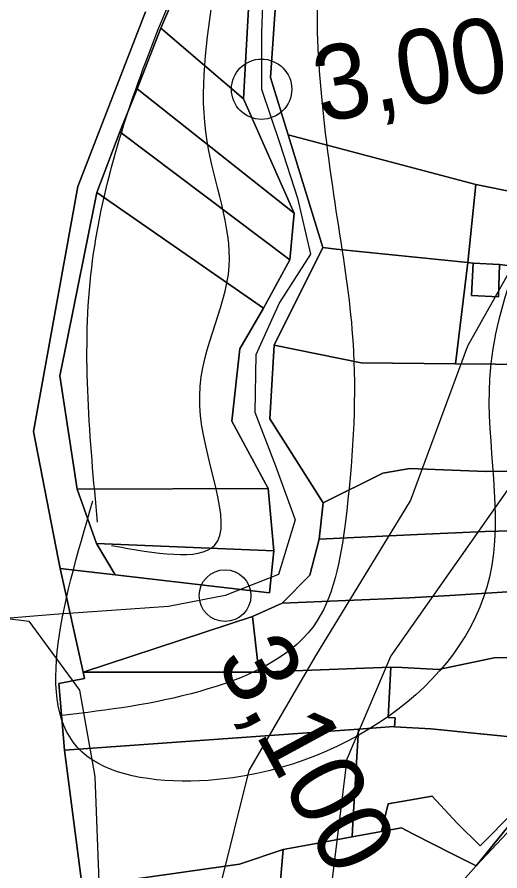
# Model space of a CAD drawing. Extents: x -510989 to -501240, y -1184665 to -1176089.
# Drawn here: x -504840.5 to -504756.4, y -1182308.5 to -1182159.8 of the extents above; entities that cross this region are included whole.
import ezdxf

# ---------------------------------------------------------------- set-up
doc = ezdxf.new("R2010")
doc.units = 0
for name, color, linetype in [('ostatni_plocha_x_draha', 7, 'Continuous'), ('ostatni_plocha_x_ostatni_komunikace', 7, 'Continuous'), ('ostatni_plocha_x_silnice', 7, 'Continuous'), ('STAV_zaplavove_uzemi', 7, 'Continuous'), ('trasovani_toku', 7, 'Continuous'), ('trvaly_travni_porost', 7, 'Continuous'), ('vodni_plocha_x_vodni_tok_v_koryt_prir_n_upr', 7, 'Continuous'), ('vrstevnice_01', 7, 'Continuous'), ('vrstevnice_02', 7, 'Continuous'), ('zahrada', 7, 'Continuous'), ('zastavena_plocha_a_nadvori', 7, 'Continuous')]:
    doc.layers.add(name, color=color, linetype=linetype)

msp = doc.modelspace()

# ---------------------------------------------------------------- linework, layer by layer
at = {"layer": 'ostatni_plocha_x_draha'}
msp.add_lwpolyline([(-504818.09, -1182158.83), (-504829.87, -1182189.28), (-504837.58, -1182231.95), (-504833.33, -1182254.08), (-504832.95, -1182255.81), (-504828.96, -1182273.83), (-504828.71, -1182274.97), (-504833.19, -1182275.82), (-504832.22, -1182287.45), (-504829.16, -1182311.19), (-504827.78, -1182318.57), (-504818.47, -1182369.92), (-504825.21, -1182377.61), (-504825.27, -1182384.49), (-504825.8, -1182395.57), (-504822.32, -1182398.72), (-504811.75, -1182408.26), (-504817.08, -1182415.24), (-504816.58, -1182438.27), (-504816.44, -1182444.56), (-504814.64, -1182480.22)], dxfattribs=at)
at = {"layer": 'ostatni_plocha_x_ostatni_komunikace'}
msp.add_lwpolyline([(-504804.88, -1182137.1), (-504815.47, -1182161.68), (-504819.56, -1182172.23), (-504822.57, -1182179.77), (-504826.57, -1182190.32), (-504832.12, -1182217.73), (-504833.01, -1182222.27), (-504830, -1182241.97), (-504826.67, -1182251.43), (-504823.42, -1182256.92), (-504832.95, -1182255.81), (-504833.33, -1182254.08), (-504837.58, -1182231.95), (-504829.87, -1182189.28), (-504818.09, -1182158.83)], dxfattribs=at)
at = {"layer": 'ostatni_plocha_x_silnice'}
for points in [[(-504766.11, -1182313.77), (-504760.55, -1182307.61), (-504749.86, -1182296.14), (-504746.43, -1182292.4), (-504737.71, -1182282.64), (-504734.35, -1182278.85), (-504728.65, -1182272.06), (-504708.46, -1182247.87), (-504697.85, -1182235.08), (-504692.31, -1182228.28), (-504686.08, -1182220.29), (-504681.44, -1182213.79), (-504676.25, -1182205.38), (-504672.53, -1182198), (-504670.11, -1182192.37), (-504668.31, -1182187.63), (-504666.07, -1182180.74), (-504664.83, -1182175.8), (-504663.05, -1182167.12), (-504660.74, -1182161.27), (-504660.37, -1182149.27)], [(-504749.86, -1182296.14), (-504760.55, -1182307.61), (-504748.02, -1182292.13)]]:
    msp.add_lwpolyline(points, dxfattribs=at)
at = {"layer": 'STAV_zaplavove_uzemi'}
for points in [[(-504826.46, -1182247.73), (-504827.62, -1182204.68), (-504817.15, -1182165.12), (-504791.55, -1182113.93), (-504727.56, -1182034.81), (-504708.94, -1182017.35), (-504669.38, -1181991.76), (-504649.6, -1181961.5), (-504628.66, -1181917.29), (-504601.9, -1181867.26), (-504597.24, -1181809.08), (-504585.16, -1181766.79), (-504596.8, -1181741.4), (-504604.2, -1181726.59), (-504633.82, -1181658.9), (-504646.51, -1181600.72), (-504660.26, -1181556.29), (-504751.04, -1181459.08), (-504798.4, -1181384.84), (-504826.55, -1181347.73), (-504862.39, -1181315.73), (-504866.23, -1181265.81), (-504862.39, -1181205.66), (-504853.43, -1181164.7), (-504793.92, -1181116.47), (-504755.84, -1181064.64), (-504725.17, -1181018.1), (-504649.01, -1180947.23), (-504594, -1180900.69), (-504545.35, -1180879.53), (-504377.38, -1180832.83), (-504317.01, -1180808.36), (-504368.93, -1180802.59), (-504426.63, -1180826.63), (-504542.02, -1180859.32)], [(-504547.82, -1181597.63), (-504529.08, -1181677.7), (-504510.34, -1181762.87), (-504510.34, -1181805.46), (-504503.52, -1181848.05), (-504522.26, -1181902.56), (-504557.31, -1181989.81), (-504582.91, -1182010.28), (-504608.51, -1182029.48), (-504618.75, -1182071.72), (-504632.83, -1182096.04), (-504648.18, -1182115.24), (-504664.82, -1182122.91), (-504685.3, -1182130.59), (-504727.54, -1182144.67), (-504745.46, -1182181.79), (-504758.25, -1182222.75), (-504758.25, -1182257.3), (-504807.19, -1182292.7), (-504828.34, -1182288.47), (-504827.28, -1182244.04)], [(-504574.97, -1181692.93), (-504558.07, -1181754.88), (-504562.29, -1181804.15), (-504563.7, -1181856.24), (-504570.74, -1181913.97), (-504583.41, -1181961.83), (-504617.2, -1182002.66), (-504652.4, -1182051.94), (-504665.07, -1182080.1), (-504696.04, -1182099.81), (-504738.28, -1182108.25), (-504752.36, -1182122.33), (-504767.85, -1182144.86), (-504780.52, -1182142.04), (-504787.55, -1182173.02), (-504781.92, -1182218.07), (-504783.33, -1182247.63), (-504788.96, -1182265.94), (-504808.67, -1182277.2), (-504832.61, -1182281.42)], [(-504824.03, -1182251.79), (-504806.11, -1182251.79), (-504808.67, -1182227.48), (-504803.55, -1182203.16), (-504807.39, -1182181.4), (-504806.11, -1182154.52), (-504795.88, -1182126.36), (-504783.08, -1182119.97), (-504770.28, -1182113.56), (-504754.92, -1182091.81), (-504726.76, -1182079.01), (-504689.64, -1182070.05), (-504667.89, -1182041.89), (-504634.61, -1181997.1), (-504615.41, -1181959.98), (-504602.61, -1181927.98), (-504596.21, -1181880.63), (-504594.68, -1181823.86), (-504583.41, -1181774.59), (-504590.45, -1181740.8), (-504600.31, -1181726.72)]]:
    msp.add_spline(points, degree=3, dxfattribs=at)
at = {"layer": 'trasovani_toku'}
for p, q in [((-504797.57, -1182152.33), (-504797.94, -1182162.32)), ((-504797.94, -1182162.32), (-504797.92, -1182172.32)), ((-504797.92, -1182172.32), (-504794.74, -1182181.8)), ((-504794.74, -1182181.8), (-504791.66, -1182191.32)), ((-504791.66, -1182191.32), (-504789.4, -1182201.06)), ((-504789.4, -1182201.06), (-504794.78, -1182209.49)), ((-504794.78, -1182209.49), (-504798.94, -1182218.58)), ((-504798.94, -1182218.58), (-504799.1, -1182228.58)), ((-504799.1, -1182228.58), (-504795.5, -1182237.91)), ((-504795.5, -1182237.91), (-504792.06, -1182247.3)), ((-504792.06, -1182247.3), (-504794.96, -1182256.87)), ((-504794.96, -1182256.87), (-504804.27, -1182260.52)), ((-504804.27, -1182260.52), (-504814.09, -1182262.41)), ((-504824.06, -1182263.12), (-504834.04, -1182263.83)), ((-504814.09, -1182262.41), (-504824.06, -1182263.12)), ((-504834.04, -1182263.83), (-504844, -1182264.64))]:
    msp.add_line(p, q, dxfattribs=at)
for centre, radius in [((-504797.92, -1182172.32), 5.25), ((-504804.27, -1182260.52), 4.5)]:
    msp.add_circle(centre, radius, dxfattribs=at)
at = {"layer": 'trvaly_travni_porost'}
for points in [[(-504793.26, -1182112.23), (-504779.73, -1182122.83), (-504769.89, -1182130.23), (-504782.59, -1182127.22), (-504790.34, -1182129.48), (-504796.78, -1182140.31), (-504799.68, -1182148.82), (-504801.08, -1182173.98), (-504815.47, -1182161.68), (-504804.88, -1182137.1)], [(-504819.56, -1182172.23), (-504815.47, -1182161.68), (-504801.08, -1182173.98), (-504792.25, -1182193.9)], [(-504822.57, -1182179.77), (-504819.56, -1182172.23), (-504792.25, -1182193.9), (-504792.98, -1182202.05)], [(-504826.57, -1182190.32), (-504822.57, -1182179.77), (-504792.98, -1182202.05), (-504797.61, -1182210.46)], [(-504826.57, -1182190.32), (-504797.61, -1182210.46), (-504801.69, -1182217.53), (-504803.1, -1182230.12), (-504796.75, -1182241.85), (-504830, -1182241.97), (-504833.01, -1182222.27), (-504832.12, -1182217.73)], [(-504830, -1182241.97), (-504796.75, -1182241.85), (-504795.78, -1182252.73), (-504826.67, -1182251.43)], [(-504795.78, -1182252.73), (-504796.53, -1182260.05), (-504823.42, -1182256.92), (-504826.67, -1182251.43)]]:
    msp.add_lwpolyline(points, close=True, dxfattribs=at)
at = {"layer": 'vodni_plocha_x_vodni_tok_v_koryt_prir_n_upr'}
msp.add_lwpolyline([(-504794.87, -1182148.24), (-504796.39, -1182170.3), (-504793.27, -1182180.29), (-504787.25, -1182199.87), (-504795.75, -1182216.93), (-504796.5, -1182229.75), (-504787.17, -1182244.36), (-504787.92, -1182250.71), (-504789.54, -1182256.96), (-504794.33, -1182261.82), (-504799.48, -1182264.16), (-504828.96, -1182273.83), (-504832.95, -1182255.81), (-504823.42, -1182256.92), (-504796.53, -1182260.05), (-504795.78, -1182252.73), (-504796.75, -1182241.85), (-504803.1, -1182230.12), (-504801.69, -1182217.53), (-504797.61, -1182210.46), (-504792.98, -1182202.05), (-504792.25, -1182193.9), (-504801.08, -1182173.98), (-504799.68, -1182148.82)], dxfattribs=at)
at = {"layer": 'vrstevnice_01'}
msp.add_lwpolyline([(-504613, -1182249), (-504624, -1182240), (-504631.5, -1182236), (-504635.5, -1182235), (-504645.59, -1182237), (-504660, -1182236), (-504685.91, -1182232), (-504692.59, -1182225), (-504698.41, -1182222), (-504710.5, -1182217), (-504718.81, -1182216), (-504728.81, -1182218), (-504737, -1182223), (-504749.41, -1182234), (-504775.41, -1182271), (-504783.09, -1182289), (-504788.69, -1182335)], dxfattribs=at)
at = {"layer": 'vrstevnice_02'}
msp.add_lwpolyline([(-504846.31, -1182264), (-504838.41, -1182265), (-504829.59, -1182277), (-504826.91, -1182292), (-504825.81, -1182321), (-504824.91, -1182325), (-504823.59, -1182345), (-504819.91, -1182358), (-504818.59, -1182360), (-504816.59, -1182361), (-504814, -1182361), (-504811.41, -1182357), (-504808.41, -1182347), (-504805.81, -1182325), (-504805.31, -1182312), (-504800.09, -1182291), (-504788.5, -1182271), (-504772, -1182244), (-504762, -1182217), (-504739.59, -1182177), (-504729.91, -1182168), (-504722.41, -1182163), (-504714, -1182160), (-504701.69, -1182158)], dxfattribs=at)
at = {"layer": 'zahrada'}
for points in [[(-504791.97, -1182139.62), (-504743.64, -1182161.96), (-504731.77, -1182165.83), (-504731.55, -1182165.9), (-504716.35, -1182169.88), (-504721.13, -1182181.96), (-504723.8, -1182196.37), (-504760.65, -1182188.91), (-504793.27, -1182180.29), (-504796.39, -1182170.3), (-504794.87, -1182148.24)], [(-504793.27, -1182180.29), (-504760.65, -1182188.91), (-504762, -1182202.53), (-504784.94, -1182200.19), (-504787.25, -1182199.87)], [(-504723.8, -1182196.37), (-504686.3, -1182208.31), (-504692.84, -1182218.37), (-504703.44, -1182213.28), (-504716.62, -1182208.58), (-504733.56, -1182206.02), (-504742.16, -1182204.72), (-504743.78, -1182204.47), (-504756.51, -1182202.84), (-504761.12, -1182202.62), (-504762, -1182202.53), (-504760.65, -1182188.91)], [(-504787.25, -1182199.87), (-504784.94, -1182200.19), (-504762, -1182202.53), (-504764.17, -1182220.16), (-504780.58, -1182219.97), (-504795.75, -1182216.93)], [(-504780.58, -1182219.97), (-504764.17, -1182220.16), (-504743.38, -1182220.33), (-504744.79, -1182230.59), (-504745.93, -1182238.92), (-504751.83, -1182238.86), (-504758.81, -1182238.89), (-504758.87, -1182238.89), (-504772.09, -1182238.39), (-504776.79, -1182239.17), (-504787.17, -1182244.36), (-504796.5, -1182229.75), (-504795.75, -1182216.93)], [(-504799.48, -1182264.16), (-504798.37, -1182273.87), (-504828.96, -1182273.83)], [(-504798.37, -1182273.87), (-504775.44, -1182273.01), (-504775.91, -1182281.73), (-504774.69, -1182281.81), (-504774.78, -1182283.35), (-504774.92, -1182283.34), (-504781.03, -1182283.8), (-504832.22, -1182287.45), (-504833.19, -1182275.82), (-504828.71, -1182274.97), (-504828.96, -1182273.83)], [(-504781.09, -1182284.77), (-504782.03, -1182300.18), (-504782.18, -1182302.56), (-504788.44, -1182303.71), (-504794.15, -1182304.76), (-504801.77, -1182307.31), (-504829.16, -1182311.19), (-504832.22, -1182287.45), (-504781.03, -1182283.8)], [(-504775.89, -1182296.77), (-504768.25, -1182295.47), (-504763.85, -1182300.14), (-504759.88, -1182304.08), (-504748.02, -1182292.13), (-504760.55, -1182307.61), (-504764.65, -1182305.53), (-504771.6, -1182301.99), (-504773.58, -1182300.98), (-504777.03, -1182301.61)], [(-504794.15, -1182304.76), (-504794.69, -1182310.8), (-504795.82, -1182316.65), (-504810.79, -1182317.05), (-504827.78, -1182318.57), (-504829.16, -1182311.19), (-504801.77, -1182307.31)]]:
    msp.add_lwpolyline(points, close=True, dxfattribs=at)
at = {"layer": 'zastavena_plocha_a_nadvori'}
for points in [[(-504762, -1182202.53), (-504761.12, -1182202.62), (-504761.39, -1182208.25), (-504756.71, -1182208.48), (-504756.51, -1182202.84), (-504743.78, -1182204.47), (-504742.16, -1182204.72), (-504733.56, -1182206.02), (-504716.62, -1182208.58), (-504703.44, -1182213.28), (-504692.84, -1182218.37), (-504699.89, -1182230.04), (-504705.34, -1182227.16), (-504719.22, -1182219.81), (-504735.25, -1182220.22), (-504735.45, -1182220.23), (-504743.38, -1182220.33), (-504764.17, -1182220.16)], [(-504761.12, -1182202.62), (-504756.51, -1182202.84), (-504756.71, -1182208.48), (-504761.39, -1182208.25)], [(-504738.79, -1182237.16), (-504730.94, -1182238.55), (-504725.84, -1182241.01), (-504714.82, -1182246.33), (-504717.1, -1182251.06), (-504719, -1182253.51), (-504720.77, -1182255.81), (-504725.37, -1182252.61), (-504726.2, -1182253.8), (-504743.06, -1182249.74), (-504752.11, -1182249.19), (-504759.03, -1182249.35), (-504764.18, -1182249.59), (-504770.8, -1182249.9), (-504787.92, -1182250.71), (-504787.17, -1182244.36), (-504776.79, -1182239.17), (-504772.09, -1182238.39), (-504758.87, -1182238.89), (-504758.81, -1182238.89), (-504751.83, -1182238.86), (-504745.93, -1182238.92), (-504743.78, -1182238.88)], [(-504752.11, -1182249.19), (-504743.06, -1182249.74), (-504726.2, -1182253.8), (-504725.37, -1182252.61), (-504720.77, -1182255.81), (-504726.37, -1182263.87), (-504728.15, -1182266.37), (-504740.66, -1182258.88), (-504756.94, -1182259.97), (-504765.14, -1182260.5), (-504772.18, -1182260.93), (-504794.33, -1182261.82), (-504789.54, -1182256.96), (-504787.92, -1182250.71), (-504770.8, -1182249.9), (-504764.18, -1182249.59), (-504759.03, -1182249.35)], [(-504756.94, -1182259.97), (-504740.66, -1182258.88), (-504728.15, -1182266.37), (-504731.02, -1182270.51), (-504735.89, -1182276.48), (-504743.97, -1182271.12), (-504757.42, -1182271.37), (-504767.15, -1182273.37), (-504773.46, -1182273.03), (-504775.44, -1182273.01), (-504798.37, -1182273.87), (-504799.48, -1182264.16), (-504794.33, -1182261.82), (-504772.18, -1182260.93), (-504765.14, -1182260.5)], [(-504757.42, -1182271.37), (-504743.97, -1182271.12), (-504735.89, -1182276.48), (-504739.37, -1182281.88), (-504743.1, -1182286.27), (-504768.46, -1182283.71), (-504774.78, -1182283.35), (-504774.69, -1182281.81), (-504775.91, -1182281.73), (-504775.44, -1182273.01), (-504773.46, -1182273.03), (-504767.15, -1182273.37)], [(-504774.78, -1182283.35), (-504768.46, -1182283.71), (-504743.1, -1182286.27), (-504748.02, -1182292.13), (-504759.88, -1182304.08), (-504763.85, -1182300.14), (-504768.25, -1182295.47), (-504775.89, -1182296.77), (-504777.03, -1182301.61), (-504782.18, -1182302.56), (-504782.03, -1182300.18), (-504781.09, -1182284.77), (-504781.03, -1182283.8), (-504774.92, -1182283.34)], [(-504773.58, -1182300.98), (-504771.6, -1182301.99), (-504764.65, -1182305.53), (-504760.55, -1182307.61), (-504766.11, -1182313.77), (-504772.74, -1182321.46), (-504776.92, -1182319.14), (-504783.84, -1182314.56), (-504794.69, -1182310.8), (-504794.15, -1182304.76), (-504788.44, -1182303.71), (-504782.18, -1182302.56), (-504777.03, -1182301.61)]]:
    msp.add_lwpolyline(points, close=True, dxfattribs=at)

# ---------------------------------------------------------------- texts
at = {"layer": 'trasovani_toku'}
for s, rotation, p in [('3,000', 10.3091, (-504787.59, -1182178.17)), ('3,100', 298.4855, (-504806.01, -1182271.85))]:
    msp.add_text(s, height=13, rotation=rotation, dxfattribs=at).set_placement(p)

doc.saveas('drawing.dxf')
